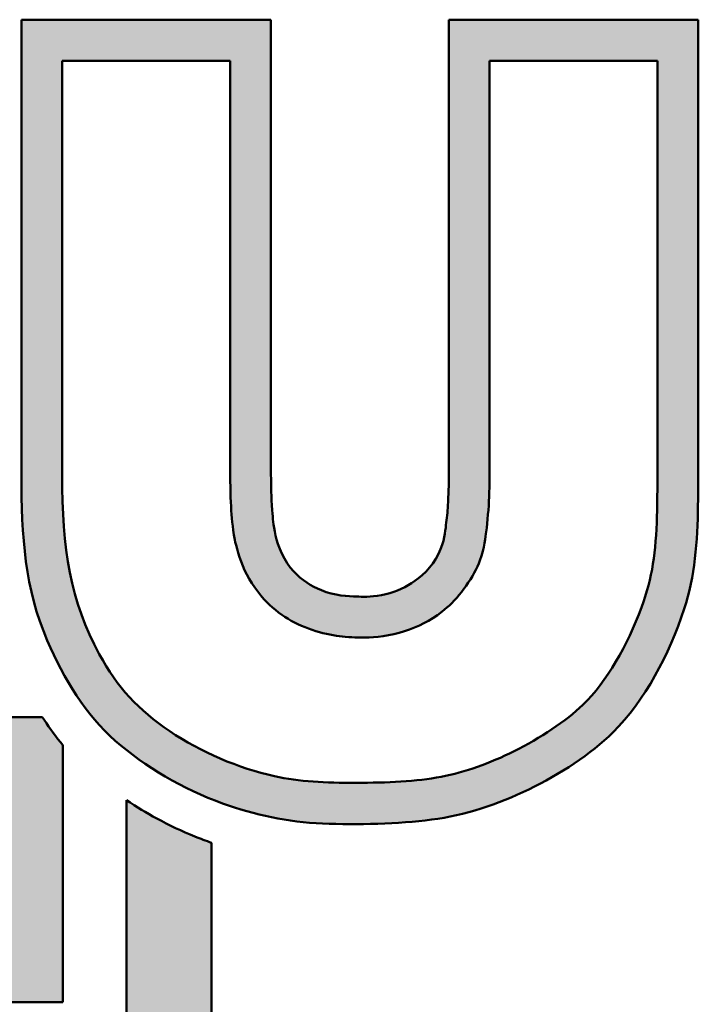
# Model space of a CAD drawing. Header units: inches. Extents: x 5 to 1128, y -85 to 748.
# Tile 514 of 656: x 933.07 to 939.42, y 74.3 to 83.52. Entities that reach past the tile are written whole.
import ezdxf
from ezdxf.enums import TextEntityAlignment as Align

# ---------------------------------------------------------------- set-up
doc = ezdxf.new("R2010")
doc.units = ezdxf.units.IN
doc.header["$LTSCALE"] = 32
doc.header["$MEASUREMENT"] = 0
doc.layers.add('No Plot', color=7, linetype='Continuous', lineweight=25, plot=False)
doc.layers.add('Title (ANSI)', color=7, linetype='Continuous', lineweight=50)
doc.styles.get("Standard").update_dxf_attribs({"font": 'arial.ttf'})

# ---------------------------------------------------------------- blocks, each defined once
blk = doc.blocks.new('Title Blocks SUPERIOR TITLE')
at = {"lineweight": 25}
h = blk.add_hatch(color=256, dxfattribs=at)
edge = h.paths.add_edge_path()
edge.add_arc((48.40151870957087, 4.51475434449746), 0.09685193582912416, 0, 90)
edge.add_line((48.40151870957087, 4.611606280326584), (48.05526364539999, 4.611606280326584))
edge.add_arc((48.05526364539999, 4.51475434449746), 0.09685193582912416, 90, 180)
edge.add_line((47.95841170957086, 4.51475434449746), (47.95841170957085, 4.046202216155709))
edge.add_arc((48.05526364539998, 4.046202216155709), 0.09685193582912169, 180, 270)
edge.add_line((48.05526364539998, 3.949350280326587), (48.40151870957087, 3.949350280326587))
edge.add_arc((48.40151870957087, 4.046202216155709), 0.09685193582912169, 270, 360)
edge.add_line((48.49837064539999, 4.046202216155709), (48.49837064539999, 4.141587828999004))
edge.add_spline(control_points=[(48.49837064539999, 4.141587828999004), (48.49674123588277, 4.142162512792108), (48.49127247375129, 4.144234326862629), (48.48284872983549, 4.148197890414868), (48.47639118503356, 4.152135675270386), (48.47352409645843, 4.154046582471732)], knot_values=[0.3123668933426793, 0.3123668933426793, 0.3123668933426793, 0.3123668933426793, 0.3271695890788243, 0.362457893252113, 0.3919607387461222, 0.3919607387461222, 0.3919607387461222, 0.3919607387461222], degree=3, periodic=0)
edge.add_line((48.47352409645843, 4.154046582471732), (48.47352409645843, 4.046202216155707))
edge.add_arc((48.40151870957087, 4.046202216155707), 0.07200538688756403, -90, 0, ccw=False)
edge.add_line((48.40151870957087, 3.974196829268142), (48.05526364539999, 3.974196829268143))
edge.add_arc((48.05526364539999, 4.046202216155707), 0.07200538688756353, 180, 270, ccw=False)
edge.add_line((47.98325825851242, 4.046202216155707), (47.98325825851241, 4.514754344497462))
edge.add_arc((48.05526364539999, 4.514754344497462), 0.07200538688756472, 90, 180, ccw=False)
edge.add_line((48.05526364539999, 4.586759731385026), (48.40151870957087, 4.586759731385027))
edge.add_arc((48.40151870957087, 4.514754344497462), 0.07200538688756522, 0, 90, ccw=False)
edge.add_line((48.47352409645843, 4.514754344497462), (48.47352409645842, 4.394317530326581))
edge.add_line((48.47352409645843, 4.394317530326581), (48.49837064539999, 4.394317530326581))
edge.add_line((48.49837064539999, 4.394317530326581), (48.49837064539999, 4.514754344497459))
h = blk.add_hatch(color=256, dxfattribs=at)
edge = h.paths.add_edge_path(flags=0)
edge.add_spline(control_points=[(48.45468021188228, 4.249351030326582), (48.4546315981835, 4.227756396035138), (48.45716496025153, 4.2120378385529), (48.47083762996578, 4.187111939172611), (48.47693860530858, 4.180437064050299), (48.49531024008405, 4.168094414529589), (48.50616878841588, 4.163429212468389), (48.52412630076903, 4.159460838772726), (48.53155352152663, 4.159131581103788), (48.54963856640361, 4.159146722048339), (48.55836846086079, 4.159511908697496), (48.57261663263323, 4.162278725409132), (48.57971630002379, 4.164831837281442), (48.59455645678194, 4.172249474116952), (48.60199428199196, 4.177154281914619), (48.61398689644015, 4.188769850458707), (48.62006681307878, 4.199340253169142), (48.62735106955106, 4.219264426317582), (48.62833478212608, 4.226731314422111), (48.62875180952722, 4.241052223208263), (48.62877595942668, 4.245242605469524), (48.62880581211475, 4.249341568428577)], knot_values=[-1.035100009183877, -1.035100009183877, -1.035100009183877, -1.035100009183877, -0.8452776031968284, -0.8452776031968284, -0.7242453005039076, -0.7242453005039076, -0.6032129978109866, -0.6032129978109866, -0.5197495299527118, -0.5197495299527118, -0.4362860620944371, -0.4362860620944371, -0.3528225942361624, -0.3528225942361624, -0.262590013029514, -0.262590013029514, -0.1367380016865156, -0.1367380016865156, -0.03667041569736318, -0.03667041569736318, 0, 0, 0, 0], degree=3, periodic=0)
edge.add_line((48.62880581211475, 4.249341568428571), (48.62880530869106, 4.370468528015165))
edge.add_line((48.62880530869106, 4.370468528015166), (48.57971071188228, 4.370468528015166))
edge.add_line((48.57971071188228, 4.370468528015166), (48.57971071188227, 4.249351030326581))
edge.add_spline(control_points=[(48.57971071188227, 4.249351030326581), (48.57967737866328, 4.247098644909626), (48.57964711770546, 4.245040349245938), (48.57943893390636, 4.239605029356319), (48.57907484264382, 4.235653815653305), (48.57855437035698, 4.231252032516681), (48.57819171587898, 4.227922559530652), (48.575185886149, 4.219586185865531), (48.57103274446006, 4.213663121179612), (48.56338786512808, 4.207142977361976), (48.56025911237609, 4.205487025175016), (48.55236908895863, 4.202528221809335), (48.54762600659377, 4.201797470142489), (48.54134615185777, 4.201595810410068), (48.54060934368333, 4.201627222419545), (48.53327177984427, 4.202209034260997), (48.52675709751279, 4.20366449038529), (48.51915936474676, 4.207995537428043), (48.51670208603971, 4.20985321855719), (48.51228544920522, 4.214222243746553), (48.50956115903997, 4.218162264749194), (48.50652538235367, 4.224581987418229), (48.5054677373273, 4.228630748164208), (48.50444236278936, 4.234340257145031), (48.50425774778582, 4.236715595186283), (48.50383350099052, 4.243689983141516), (48.50389684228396, 4.24626054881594), (48.50379570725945, 4.249351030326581)], knot_values=[-0.18510748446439, -0.18510748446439, -0.18510748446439, -0.18510748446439, -0.1690875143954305, -0.1690875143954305, -0.1458180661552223, -0.1458180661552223, -0.1357059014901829, -0.1357059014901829, -0.1230962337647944, -0.1230962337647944, -0.1104865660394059, -0.1104865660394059, -0.09787689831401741, -0.09787689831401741, -0.08526723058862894, -0.08526723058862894, -0.06846363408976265, -0.06846363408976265, -0.06006183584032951, -0.06006183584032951, -0.05166003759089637, -0.05166003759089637, -0.04325823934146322, -0.04325823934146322, -0.0226278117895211, -0.0226278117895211, 0, 0, 0, 0], degree=3, periodic=0)
edge.add_line((48.50379570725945, 4.249351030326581), (48.50379570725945, 4.37046852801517))
edge.add_line((48.50379570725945, 4.37046852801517), (48.45468021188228, 4.370468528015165))
edge.add_line((48.45468021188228, 4.370468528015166), (48.45468021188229, 4.249351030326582))
edge = h.paths.add_edge_path()
edge.add_line((48.64074025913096, 4.382393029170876), (48.56778621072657, 4.382393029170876))
edge.add_line((48.56778621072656, 4.382393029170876), (48.56778621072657, 4.249351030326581))
edge.add_spline(control_points=[(48.56778621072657, 4.249351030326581), (48.56773971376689, 4.246381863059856), (48.56769616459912, 4.243412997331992), (48.56737400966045, 4.238412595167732), (48.5671964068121, 4.236504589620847), (48.56668257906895, 4.232593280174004), (48.56656862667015, 4.229976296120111), (48.56291300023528, 4.222248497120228), (48.55947134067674, 4.219180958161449), (48.55424324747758, 4.215910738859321), (48.55149110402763, 4.21468475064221), (48.54464367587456, 4.213421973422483), (48.54256125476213, 4.213627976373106), (48.53858712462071, 4.213684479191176), (48.5342286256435, 4.213952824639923), (48.52742858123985, 4.216774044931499), (48.52486541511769, 4.218413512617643), (48.51975916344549, 4.223774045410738), (48.51760142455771, 4.228671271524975), (48.5164017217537, 4.235073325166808), (48.51633015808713, 4.236195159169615), (48.51573895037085, 4.243025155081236), (48.51584904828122, 4.245768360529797), (48.51572020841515, 4.24935103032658)], knot_values=[0, 0, 0, 0, 0.02371806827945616, 0.02371806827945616, 0.0379644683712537, 0.0379644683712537, 0.05221086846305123, 0.05221086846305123, 0.06645726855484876, 0.06645726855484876, 0.0807036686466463, 0.0807036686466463, 0.09495006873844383, 0.09495006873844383, 0.111952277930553, 0.111952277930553, 0.1260927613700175, 0.1260927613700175, 0.140233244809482, 0.140233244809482, 0.1582871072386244, 0.1582871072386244, 0.18510748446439, 0.18510748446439, 0.18510748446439, 0.18510748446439], degree=3, periodic=0)
edge.add_line((48.51572020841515, 4.24935103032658), (48.51572020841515, 4.382393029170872))
edge.add_line((48.51572020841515, 4.382393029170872), (48.44275571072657, 4.382393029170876))
edge.add_line((48.44275571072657, 4.382393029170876), (48.44275571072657, 4.249351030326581))
edge.add_spline(control_points=[(48.44275571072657, 4.249351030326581), (48.44270749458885, 4.23118449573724), (48.4438240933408, 4.21582702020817), (48.45521660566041, 4.189476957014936), (48.46161361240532, 4.178997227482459), (48.4788046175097, 4.163906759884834), (48.49007218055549, 4.157268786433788), (48.51102448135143, 4.149705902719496), (48.52067850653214, 4.147641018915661), (48.54103075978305, 4.146789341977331), (48.55298980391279, 4.147132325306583), (48.57249974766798, 4.149611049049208), (48.58202642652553, 4.152754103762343), (48.60026178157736, 4.161659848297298), (48.60924766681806, 4.167408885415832), (48.62509299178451, 4.183145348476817), (48.63223031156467, 4.196661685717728), (48.63979787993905, 4.219747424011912), (48.64047330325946, 4.229376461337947), (48.64069909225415, 4.243523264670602), (48.64071975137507, 4.246460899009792), (48.64074081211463, 4.249341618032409)], knot_values=[0, 0, 0, 0, 0.1554120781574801, 0.1554120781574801, 0.272387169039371, 0.272387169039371, 0.3893622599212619, 0.3893622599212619, 0.4857788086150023, 0.4857788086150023, 0.5821953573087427, 0.5821953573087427, 0.6786119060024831, 0.6786119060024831, 0.7750284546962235, 0.7750284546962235, 0.9108514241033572, 0.9108514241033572, 1.009598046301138, 1.009598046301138, 1.035100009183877, 1.035100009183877, 1.035100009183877, 1.035100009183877], degree=3, periodic=0)
edge.add_line((48.64074081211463, 4.249341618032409), (48.64074025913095, 4.382393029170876))
h = blk.add_hatch(color=256, dxfattribs=at)
edge = h.paths.add_edge_path()
edge.add_spline(control_points=[(48.41028656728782, 4.178385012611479), (48.40951682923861, 4.172475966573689), (48.40688741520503, 4.158723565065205), (48.39948747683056, 4.137043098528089), (48.38733375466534, 4.114721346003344), (48.37654449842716, 4.101070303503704), (48.37073340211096, 4.094924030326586)], knot_values=[1.357970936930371, 1.357970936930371, 1.357970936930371, 1.357970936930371, 1.409019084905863, 1.47765070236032, 1.553466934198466, 1.625834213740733, 1.625834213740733, 1.625834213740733, 1.625834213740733], degree=3, periodic=0)
edge.add_line((48.37073340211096, 4.094924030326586), (48.45489013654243, 4.094924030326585))
edge.add_line((48.45489013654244, 4.094924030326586), (48.45489013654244, 4.170162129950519))
edge.add_spline(control_points=[(48.45489013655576, 4.170162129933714), (48.45293466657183, 4.17252096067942), (48.45092016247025, 4.175272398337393), (48.44904213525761, 4.178105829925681), (48.44885892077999, 4.178385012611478)], knot_values=[0.212703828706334, 0.212703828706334, 0.212703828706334, 0.212703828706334, 0.2389232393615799, 0.241780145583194, 0.241780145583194, 0.241780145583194, 0.241780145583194], degree=3, periodic=0)
edge.add_line((48.44885892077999, 4.178385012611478), (48.41028656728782, 4.178385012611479))
at = {"layer": 'No Plot', "color": 7, "linetype": 'Continuous', "lineweight": 25}
for p, q in [((48.51572020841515, 4.382393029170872), (48.44275571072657, 4.382393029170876)), ((48.44275571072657, 4.382393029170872), (48.44275571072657, 4.249351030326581)), ((48.51572020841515, 4.382393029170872), (48.51572020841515, 4.249351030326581)), ((48.56778621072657, 4.382393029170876), (48.64074025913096, 4.382393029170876)), ((48.56778621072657, 4.382393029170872), (48.56778621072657, 4.249351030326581)), ((48.64074025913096, 4.382393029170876), (48.64074081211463, 4.249341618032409)), ((48.50379570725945, 4.37046852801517), (48.45468021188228, 4.370468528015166)), ((48.45468021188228, 4.370468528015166), (48.45468021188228, 4.249351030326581)), ((48.50379570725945, 4.370468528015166), (48.50379570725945, 4.249351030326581)), ((48.57971071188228, 4.370468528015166), (48.62880530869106, 4.370468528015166)), ((48.57971071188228, 4.370468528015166), (48.57971071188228, 4.249351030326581)), ((48.62880530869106, 4.370468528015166), (48.62880581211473, 4.249341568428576)), ((48.41028656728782, 4.178385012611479), (48.44885892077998, 4.178385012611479)), ((48.45489013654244, 4.094924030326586), (48.45489013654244, 4.170162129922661)), ((48.47352409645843, 4.154046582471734), (48.47352409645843, 4.046202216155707)), ((48.49837064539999, 4.141587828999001), (48.49837064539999, 4.046202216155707)), ((48.37073340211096, 4.094924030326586), (48.45489013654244, 4.094924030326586))]:
    blk.add_line(p, q, dxfattribs=at)
for points, knots in [([(48.44275571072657, 4.249351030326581), (48.44270749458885, 4.23118449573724), (48.4438240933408, 4.21582702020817), (48.45521660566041, 4.189476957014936), (48.46161361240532, 4.178997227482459), (48.4788046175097, 4.163906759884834), (48.49007218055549, 4.157268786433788), (48.51102448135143, 4.149705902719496), (48.52067850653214, 4.147641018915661), (48.54103075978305, 4.146789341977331), (48.55298980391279, 4.147132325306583), (48.57249974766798, 4.149611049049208), (48.58202642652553, 4.152754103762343), (48.60026178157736, 4.161659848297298), (48.60924766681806, 4.167408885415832), (48.62509299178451, 4.183145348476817), (48.63223031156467, 4.196661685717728), (48.63979787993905, 4.219747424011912), (48.64047330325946, 4.229376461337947), (48.64069909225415, 4.243523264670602), (48.64071975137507, 4.246460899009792), (48.64074081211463, 4.249341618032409)], [0, 0, 0, 0, 0.1554120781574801, 0.1554120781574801, 0.272387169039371, 0.272387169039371, 0.3893622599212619, 0.3893622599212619, 0.4857788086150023, 0.4857788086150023, 0.5821953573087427, 0.5821953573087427, 0.6786119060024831, 0.6786119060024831, 0.7750284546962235, 0.7750284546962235, 0.9108514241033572, 0.9108514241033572, 1.009598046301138, 1.009598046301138, 1.035100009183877, 1.035100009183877, 1.035100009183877, 1.035100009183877]), ([(48.45468021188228, 4.249351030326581), (48.4546315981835, 4.227756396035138), (48.45716496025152, 4.2120378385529), (48.47083762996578, 4.187111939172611), (48.47693860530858, 4.180437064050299), (48.49531024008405, 4.168094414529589), (48.50616878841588, 4.163429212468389), (48.52412630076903, 4.159460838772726), (48.53155352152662, 4.159131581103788), (48.5496385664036, 4.159146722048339), (48.55836846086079, 4.159511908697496), (48.57261663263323, 4.162278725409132), (48.57971630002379, 4.164831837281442), (48.59455645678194, 4.172249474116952), (48.60199428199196, 4.177154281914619), (48.61398689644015, 4.188769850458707), (48.62006681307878, 4.199340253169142), (48.62735106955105, 4.219264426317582), (48.62833478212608, 4.226731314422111), (48.62875180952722, 4.241052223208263), (48.62877595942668, 4.245242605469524), (48.62880581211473, 4.249341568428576)], [0, 0, 0, 0, 0.1898224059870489, 0.1898224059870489, 0.3108547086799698, 0.3108547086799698, 0.4318870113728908, 0.4318870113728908, 0.5153504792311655, 0.5153504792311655, 0.5988139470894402, 0.5988139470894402, 0.682277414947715, 0.682277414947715, 0.7725099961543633, 0.7725099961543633, 0.8983620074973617, 0.8983620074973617, 0.9984295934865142, 0.9984295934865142, 1.035100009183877, 1.035100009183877, 1.035100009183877, 1.035100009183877]), ([(48.50379570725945, 4.249351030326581), (48.50389684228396, 4.24626054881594), (48.50383350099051, 4.243689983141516), (48.50425774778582, 4.236715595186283), (48.50444236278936, 4.234340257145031), (48.5054677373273, 4.228630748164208), (48.50652538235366, 4.224581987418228), (48.50956115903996, 4.218162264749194), (48.51228544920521, 4.214222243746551), (48.51670208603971, 4.209853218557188), (48.51915936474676, 4.207995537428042), (48.52675709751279, 4.20366449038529), (48.53327177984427, 4.202209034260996), (48.54060934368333, 4.201627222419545), (48.54134615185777, 4.201595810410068), (48.54762600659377, 4.201797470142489), (48.55236908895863, 4.202528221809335), (48.56025911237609, 4.205487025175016), (48.56338786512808, 4.207142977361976), (48.57103274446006, 4.213663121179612), (48.57518588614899, 4.219586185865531), (48.57819171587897, 4.227922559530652), (48.57855437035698, 4.231252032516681), (48.57907484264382, 4.235653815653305), (48.57943893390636, 4.239605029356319), (48.57964711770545, 4.245040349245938), (48.57967737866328, 4.247098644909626), (48.57971071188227, 4.249351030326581)], [0, 0, 0, 0, 0.0226278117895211, 0.0226278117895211, 0.04325823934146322, 0.04325823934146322, 0.05166003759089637, 0.05166003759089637, 0.06006183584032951, 0.06006183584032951, 0.06846363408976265, 0.06846363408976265, 0.08526723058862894, 0.08526723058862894, 0.09787689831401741, 0.09787689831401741, 0.1104865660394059, 0.1104865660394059, 0.1230962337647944, 0.1230962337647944, 0.1357059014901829, 0.1357059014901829, 0.1458180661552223, 0.1458180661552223, 0.1690875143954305, 0.1690875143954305, 0.18510748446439, 0.18510748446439, 0.18510748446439, 0.18510748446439]), ([(48.51572020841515, 4.249351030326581), (48.51584904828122, 4.245768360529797), (48.51573895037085, 4.243025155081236), (48.51633015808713, 4.236195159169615), (48.5164017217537, 4.235073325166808), (48.51760142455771, 4.228671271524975), (48.51975916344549, 4.223774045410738), (48.52486541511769, 4.218413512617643), (48.52742858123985, 4.216774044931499), (48.5342286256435, 4.213952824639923), (48.53858712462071, 4.213684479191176), (48.54256125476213, 4.213627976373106), (48.54464367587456, 4.213421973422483), (48.55149110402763, 4.21468475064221), (48.55424324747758, 4.215910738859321), (48.55947134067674, 4.219180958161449), (48.56291300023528, 4.222248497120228), (48.56656862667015, 4.229976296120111), (48.56668257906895, 4.232593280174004), (48.5671964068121, 4.236504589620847), (48.56737400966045, 4.238412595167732), (48.56769616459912, 4.243412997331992), (48.56773971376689, 4.246381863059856), (48.56778621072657, 4.249351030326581)], [0, 0, 0, 0, 0.02682037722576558, 0.02682037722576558, 0.04487423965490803, 0.04487423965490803, 0.05901472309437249, 0.05901472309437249, 0.07315520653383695, 0.07315520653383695, 0.09015741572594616, 0.09015741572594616, 0.1044038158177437, 0.1044038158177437, 0.1186502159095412, 0.1186502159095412, 0.1328966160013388, 0.1328966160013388, 0.1471430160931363, 0.1471430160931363, 0.1613894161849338, 0.1613894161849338, 0.18510748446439, 0.18510748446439, 0.18510748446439, 0.18510748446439]), ([(48.44885892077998, 4.178385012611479), (48.44904213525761, 4.178105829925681), (48.45092016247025, 4.175272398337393), (48.45293466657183, 4.17252096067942), (48.45489013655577, 4.170162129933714)], [0.212703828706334, 0.212703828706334, 0.212703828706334, 0.212703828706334, 0.2155607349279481, 0.241780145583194, 0.241780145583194, 0.241780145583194, 0.241780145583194]), ([(48.47352409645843, 4.154046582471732), (48.47639118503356, 4.152135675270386), (48.48284872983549, 4.148197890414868), (48.49127247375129, 4.144234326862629), (48.49674123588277, 4.142162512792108), (48.49837064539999, 4.141587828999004)], [0.3123668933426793, 0.3123668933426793, 0.3123668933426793, 0.3123668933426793, 0.3418697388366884, 0.3771580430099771, 0.3919607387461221, 0.3919607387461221, 0.3919607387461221, 0.3919607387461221])]:
    blk.add_open_spline(points, degree=3, knots=knots, dxfattribs=at)
at = {"layer": 'Title (ANSI)'}
for p, q in [((48.51572020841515, 4.382393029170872), (48.44275571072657, 4.382393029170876)), ((48.44275571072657, 4.382393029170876), (48.44275571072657, 4.249351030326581)), ((48.51572020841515, 4.249351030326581), (48.51572020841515, 4.382393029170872)), ((48.64074025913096, 4.382393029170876), (48.56778621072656, 4.382393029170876)), ((48.56778621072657, 4.382393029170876), (48.56778621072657, 4.249351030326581)), ((48.64074081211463, 4.249341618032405), (48.64074025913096, 4.382393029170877)), ((48.45468021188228, 4.249351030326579), (48.45468021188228, 4.370468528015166)), ((48.45468021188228, 4.370468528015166), (48.50379570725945, 4.37046852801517)), ((48.50379570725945, 4.37046852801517), (48.50379570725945, 4.249351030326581)), ((48.57971071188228, 4.249351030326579), (48.57971071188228, 4.370468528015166)), ((48.57971071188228, 4.370468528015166), (48.62880530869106, 4.370468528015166)), ((48.62880530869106, 4.370468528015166), (48.62880581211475, 4.249341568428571)), ((48.44885892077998, 4.178385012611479), (48.41028656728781, 4.178385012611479)), ((48.45489013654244, 4.094924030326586), (48.45489013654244, 4.170162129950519)), ((48.47352409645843, 4.154046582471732), (48.47352409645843, 4.046202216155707)), ((48.49837064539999, 4.046202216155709), (48.49837064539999, 4.141587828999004)), ((48.37073340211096, 4.094924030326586), (48.45489013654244, 4.094924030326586))]:
    blk.add_line(p, q, dxfattribs=at)
for points, knots in [([(48.44275571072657, 4.249351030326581), (48.44270749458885, 4.23118449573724), (48.4438240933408, 4.21582702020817), (48.45521660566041, 4.189476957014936), (48.46161361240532, 4.178997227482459), (48.4788046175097, 4.163906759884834), (48.49007218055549, 4.157268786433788), (48.51102448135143, 4.149705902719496), (48.52067850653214, 4.147641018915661), (48.54103075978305, 4.146789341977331), (48.55298980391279, 4.147132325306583), (48.57249974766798, 4.149611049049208), (48.58202642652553, 4.152754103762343), (48.60026178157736, 4.161659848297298), (48.60924766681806, 4.167408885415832), (48.62509299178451, 4.183145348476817), (48.63223031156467, 4.196661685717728), (48.63979787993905, 4.219747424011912), (48.64047330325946, 4.229376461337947), (48.64069909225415, 4.243523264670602), (48.64071975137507, 4.246460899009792), (48.64074081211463, 4.249341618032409)], [0, 0, 0, 0, 0.1554120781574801, 0.1554120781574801, 0.272387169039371, 0.272387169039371, 0.3893622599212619, 0.3893622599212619, 0.4857788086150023, 0.4857788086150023, 0.5821953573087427, 0.5821953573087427, 0.6786119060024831, 0.6786119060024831, 0.7750284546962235, 0.7750284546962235, 0.9108514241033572, 0.9108514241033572, 1.009598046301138, 1.009598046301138, 1.035100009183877, 1.035100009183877, 1.035100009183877, 1.035100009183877]), ([(48.62880581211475, 4.249341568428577), (48.62877595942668, 4.245242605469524), (48.62875180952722, 4.241052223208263), (48.62833478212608, 4.226731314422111), (48.62735106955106, 4.219264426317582), (48.62006681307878, 4.199340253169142), (48.61398689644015, 4.188769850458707), (48.60199428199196, 4.177154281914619), (48.59455645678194, 4.172249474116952), (48.57971630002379, 4.164831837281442), (48.57261663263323, 4.162278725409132), (48.55836846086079, 4.159511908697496), (48.54963856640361, 4.159146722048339), (48.53155352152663, 4.159131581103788), (48.52412630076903, 4.159460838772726), (48.50616878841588, 4.163429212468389), (48.49531024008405, 4.168094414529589), (48.47693860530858, 4.180437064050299), (48.47083762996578, 4.187111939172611), (48.45716496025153, 4.2120378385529), (48.4546315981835, 4.227756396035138), (48.45468021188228, 4.249351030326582)], [0, 0, 0, 0, 0.03667041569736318, 0.03667041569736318, 0.1367380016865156, 0.1367380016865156, 0.262590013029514, 0.262590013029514, 0.3528225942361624, 0.3528225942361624, 0.4362860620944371, 0.4362860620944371, 0.5197495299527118, 0.5197495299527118, 0.6032129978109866, 0.6032129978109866, 0.7242453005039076, 0.7242453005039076, 0.8452776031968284, 0.8452776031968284, 1.035100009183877, 1.035100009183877, 1.035100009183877, 1.035100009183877]), ([(48.50379570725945, 4.249351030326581), (48.50389684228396, 4.24626054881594), (48.50383350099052, 4.243689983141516), (48.50425774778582, 4.236715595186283), (48.50444236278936, 4.234340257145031), (48.5054677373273, 4.228630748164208), (48.50652538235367, 4.224581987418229), (48.50956115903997, 4.218162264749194), (48.51228544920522, 4.214222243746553), (48.51670208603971, 4.20985321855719), (48.51915936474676, 4.207995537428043), (48.52675709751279, 4.20366449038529), (48.53327177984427, 4.202209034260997), (48.54060934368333, 4.201627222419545), (48.54134615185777, 4.201595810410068), (48.54762600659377, 4.201797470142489), (48.55236908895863, 4.202528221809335), (48.56025911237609, 4.205487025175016), (48.56338786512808, 4.207142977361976), (48.57103274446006, 4.213663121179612), (48.575185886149, 4.219586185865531), (48.57819171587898, 4.227922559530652), (48.57855437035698, 4.231252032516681), (48.57907484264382, 4.235653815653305), (48.57943893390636, 4.239605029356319), (48.57964711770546, 4.245040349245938), (48.57967737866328, 4.247098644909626), (48.57971071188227, 4.249351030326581)], [0, 0, 0, 0, 0.0226278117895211, 0.0226278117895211, 0.04325823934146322, 0.04325823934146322, 0.05166003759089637, 0.05166003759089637, 0.06006183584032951, 0.06006183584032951, 0.06846363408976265, 0.06846363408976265, 0.08526723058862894, 0.08526723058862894, 0.09787689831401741, 0.09787689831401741, 0.1104865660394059, 0.1104865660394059, 0.1230962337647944, 0.1230962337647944, 0.1357059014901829, 0.1357059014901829, 0.1458180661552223, 0.1458180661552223, 0.1690875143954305, 0.1690875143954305, 0.18510748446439, 0.18510748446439, 0.18510748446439, 0.18510748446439]), ([(48.56778621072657, 4.249351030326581), (48.56773971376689, 4.246381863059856), (48.56769616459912, 4.243412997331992), (48.56737400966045, 4.238412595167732), (48.5671964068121, 4.236504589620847), (48.56668257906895, 4.232593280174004), (48.56656862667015, 4.229976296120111), (48.56291300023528, 4.222248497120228), (48.55947134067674, 4.219180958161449), (48.55424324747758, 4.215910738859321), (48.55149110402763, 4.21468475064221), (48.54464367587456, 4.213421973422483), (48.54256125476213, 4.213627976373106), (48.53858712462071, 4.213684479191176), (48.5342286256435, 4.213952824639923), (48.52742858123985, 4.216774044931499), (48.52486541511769, 4.218413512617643), (48.51975916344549, 4.223774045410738), (48.51760142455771, 4.228671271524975), (48.5164017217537, 4.235073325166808), (48.51633015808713, 4.236195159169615), (48.51573895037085, 4.243025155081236), (48.51584904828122, 4.245768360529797), (48.51572020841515, 4.24935103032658)], [0, 0, 0, 0, 0.02371806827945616, 0.02371806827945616, 0.0379644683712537, 0.0379644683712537, 0.05221086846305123, 0.05221086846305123, 0.06645726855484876, 0.06645726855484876, 0.0807036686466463, 0.0807036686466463, 0.09495006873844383, 0.09495006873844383, 0.111952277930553, 0.111952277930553, 0.1260927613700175, 0.1260927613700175, 0.140233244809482, 0.140233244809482, 0.1582871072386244, 0.1582871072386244, 0.18510748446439, 0.18510748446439, 0.18510748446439, 0.18510748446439]), ([(48.45489013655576, 4.170162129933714), (48.45293466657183, 4.17252096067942), (48.45092016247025, 4.175272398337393), (48.44904213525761, 4.178105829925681), (48.44885892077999, 4.178385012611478)], [0.212703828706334, 0.212703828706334, 0.212703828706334, 0.212703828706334, 0.2389232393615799, 0.241780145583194, 0.241780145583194, 0.241780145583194, 0.241780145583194]), ([(48.49837064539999, 4.141587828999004), (48.49674123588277, 4.142162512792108), (48.49127247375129, 4.144234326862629), (48.48284872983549, 4.148197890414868), (48.47639118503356, 4.152135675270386), (48.47352409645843, 4.154046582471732)], [0.3123668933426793, 0.3123668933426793, 0.3123668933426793, 0.3123668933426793, 0.3271695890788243, 0.362457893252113, 0.3919607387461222, 0.3919607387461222, 0.3919607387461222, 0.3919607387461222])]:
    blk.add_open_spline(points, degree=3, knots=knots, dxfattribs=at)
at = {"layer": 'Title (ANSI)', "lineweight": 30, "flags": 63}
for tag, p in [('REV._1_#', (41.28392944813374, 4.366243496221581)), ('REV_#1_DATE', (46.03392944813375, 4.366243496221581)), ('REV_#1_DRAWN', (46.53392944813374, 4.366243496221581)), ('REV_#1_APPR', (47.03392944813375, 4.366243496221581)), ('REV_#1_P.M.', (47.53392944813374, 4.366243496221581)), ('REV._2__#', (41.28392944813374, 4.178743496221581)), ('REV_#2_DATE', (46.03392944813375, 4.178743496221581)), ('REV_#2_DRAWN', (46.53392944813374, 4.178743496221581)), ('REV_#2_APPR', (47.03392944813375, 4.178743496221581)), ('REV_#2_P.M.', (47.53392944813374, 4.178743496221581)), ('REV._3_#', (41.28392944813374, 3.991243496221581)), ('REV_#3_DATE', (46.03392944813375, 3.991243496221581)), ('REV_#3_DRAWN', (46.53392944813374, 3.991243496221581)), ('REV_#3_APPR', (47.03392944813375, 3.991243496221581)), ('REV_#3_P.M.', (47.53392944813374, 3.991243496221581)), ('REV._4_#', (41.28392944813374, 3.803743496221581)), ('REV_#4_DATE', (46.03392944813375, 3.803743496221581)), ('REV_#4_DRAWN', (46.53392944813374, 3.803743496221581)), ('REV_#4_APPR', (47.03392944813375, 3.803743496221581)), ('REV_#4_P.M.', (47.53392944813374, 3.803743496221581)), ('REV._5_#', (41.28392944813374, 3.616243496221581)), ('REV_#5_DATE', (46.03392944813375, 3.616243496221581)), ('REV_#5_DRAWN', (46.53392944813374, 3.616243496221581)), ('REV_#5_APPR', (47.03392944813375, 3.616243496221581)), ('REV_#5_P.M.', (47.53392944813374, 3.616243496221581)), ('REV._6_#', (41.28392944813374, 3.428743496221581)), ('REV_#6_DATE', (46.03392944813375, 3.428743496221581)), ('REV_#6_DRAWN', (46.53392944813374, 3.428743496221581)), ('REV_#6_APPR', (47.03392944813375, 3.428743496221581)), ('REV_#6_P.M.', (47.53392944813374, 3.428743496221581))]:
    blk.add_attdef(tag, text='', height=0.0799999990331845, dxfattribs=at).set_placement(p, align=Align.MIDDLE_CENTER)
for tag, p in [('REVISION_#1_DESCRIPTION', (41.56392944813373, 4.366243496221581)), ('REVISION_#2_DESCRIPTION', (41.56392944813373, 4.178743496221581)), ('REVISION_#3_DESCRIPTION', (41.56392944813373, 3.991243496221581)), ('REVISION_#4_DESCRIPTION', (41.56392944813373, 3.803743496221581)), ('REVISION_#5_DESCRIPTION', (41.56392944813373, 3.616243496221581)), ('REVISION_#6_DESCRIPTION', (41.56392944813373, 3.428743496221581))]:
    blk.add_attdef(tag, text='', height=0.0799999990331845, dxfattribs=at).set_placement(p, align=Align.MIDDLE_LEFT)
for tag, height, p in [('DRAWING_NAME', 0.1249999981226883, (51.90892944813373, 3.679993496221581)), ('DRAWING_REV_#', 0.187999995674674, (54.28392944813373, 2.792493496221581))]:
    blk.add_attdef(tag, text='', height=height, dxfattribs=at).set_placement(p, align=Align.TOP_CENTER)
for tag, height, p in [('SCALE', 0.1000000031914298, (53.18892944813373, 2.867493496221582)), ('CONTRACTOR', 0.1249999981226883, (49.31392944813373, 3.242493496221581)), ('PROJECT', 0.1249999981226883, (51.93892944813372, 3.242493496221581)), ('DRAWN_BY_DATE', 0.1000000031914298, (49.31392944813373, 2.55499349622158)), ('DRAWN_BY_INITIAL', 0.1000000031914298, (49.31392944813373, 2.867493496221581)), ('MODEL_NUMBER', 0.1000000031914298, (51.93892944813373, 2.867493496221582)), ('APPROVED_BY_INITIAL', 0.1000000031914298, (50.18892944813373, 2.867493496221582)), ('PROJECT_MANAGER_INITIAL', 0.1000000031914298, (51.06392944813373, 2.867493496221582)), ('APPROVED_BY_DATE', 0.1000000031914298, (50.18892944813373, 2.55499349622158)), ('PROJECT_MANAGER_DATE', 0.1000000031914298, (51.06392944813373, 2.55499349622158)), ('DRAWING_NUMBER', 0.1000000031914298, (51.93892944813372, 2.554993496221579)), ('SIZE', 0.1000000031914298, (53.18892944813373, 2.554993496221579))]:
    blk.add_attdef(tag, text='', height=height, dxfattribs=at).set_placement(p, align=Align.TOP_LEFT)

msp = doc.modelspace()

# ---------------------------------------------------------------- block references
at = {"xscale": 32, "yscale": 32, "zscale": 32}
msp.add_blockref('Title Blocks SUPERIOR TITLE', (-617.0857423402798, -56.71979187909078), dxfattribs=at)

doc.saveas('drawing.dxf')
